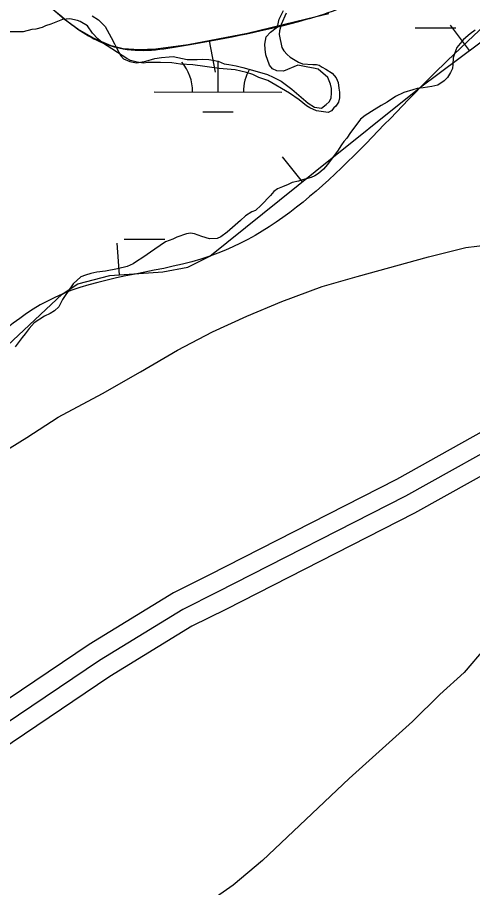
# Model space of a CAD drawing. Extents: x 3187622 to 3225504, y 800805 to 826213.
# Drawn here: x 3195126 to 3195483, y 816601 to 817283 of the extents above; entities that cross this region are included whole.
import ezdxf

# ---------------------------------------------------------------- set-up
doc = ezdxf.new("R2010")
doc.units = 0
for name, color, linetype in [('V-BORW-LINE', 7, 'Continuous'), ('V-LEVE-TOET', 7, 'Continuous'), ('V-ROAD-CNTR', 7, 'Continuous'), ('V-SITE-VEGE', 7, 'Continuous'), ('V-WETL-SWMP', 7, 'Continuous')]:
    doc.layers.add(name, color=color, linetype=linetype)

msp = doc.modelspace()

# ---------------------------------------------------------------- linework, layer by layer
at = {"layer": 'V-BORW-LINE'}
for p, q in [((3195480.82, 817256.83), (3195465.88, 817276.87)), ((3195276.61, 817264.46), (3195281.33, 817239.91)), ((3195349.77, 817154.01), (3195334.12, 817173.51)), ((3195206.11, 817080.98), (3195204.35, 817105.92))]:
    msp.add_line(p, q, dxfattribs=at)
for points in [[(3195083.93, 816993.46), (3195161.32, 817066.03), (3195173.48, 817074.01), (3195198.71, 817080.46), (3195240.21, 817083.4), (3195259.87, 817087.16), (3195277.14, 817095.71), (3195359.83, 817162.09), (3195442.67, 817228.37), (3195623.77, 817363.45)], [(3195370.52, 817285.67), (3195353.01, 817281.39), (3195306.76, 817270.25), (3195260.24, 817261.31), (3195234.63, 817257.83), (3195221.78, 817257.32), (3195209.05, 817258.25), (3195199.75, 817260.52), (3195186.47, 817266.44), (3195173.61, 817273.69), (3195162.99, 817281.1), (3195148.39, 817293.71)]]:
    msp.add_lwpolyline(points, dxfattribs=at)
for points in [[(3195014.15, 820127.75), (3195051.19, 820036.46), (3195079.12, 820023.13), (3195095.71, 820005.48), (3195110.87, 819937.09), (3195175.18, 819834.09), (3195197.05, 819771.03), (3195216.38, 819742.56), (3195236.04, 819732.06), (3195343.12, 819557.82), (3195386.44, 819443.91), (3195423.7, 819413.93), (3195435.21, 819377.25), (3195508.27, 819247.2), (3195522.81, 819188.06), (3195531.45, 819165.39), (3195561.32, 819136.96), (3195612.02, 819024.14), (3195671.57, 818940.87), (3195804.67, 818724.14), (3195856.56, 818587.84), (3195891.34, 818540.3), (3195946.95, 818432.98), (3195956.46, 818375.34), (3195967.94, 818321.95), (3195990.82, 818279.05), (3196012.85, 818284.02), (3196051.01, 818244.87), (3196059.66, 818210.47), (3196153.95, 818074.67), (3196181.72, 817999.75), (3196229.44, 817932.57), (3196235.77, 817878.6), (3196234, 817870.87), (3196216.51, 817843.18), (3196019.64, 817732.45), (3196013.69, 817705.61), (3195965.94, 817606.89), (3195937.72, 817579.99), (3195806.13, 817496.91), (3195442.67, 817228.37), (3195277.14, 817095.71), (3195161.32, 817066.03), (3195006.88, 816920.63), (3194988.89, 816904.25), (3194750.38, 816771.52), (3194626.73, 816626.04), (3194574.39, 816615.09), (3194537.13, 816629.54), (3194501.95, 816686.66), (3194504.96, 816727.79), (3194556.89, 816766.49), (3194645.98, 816889.8), (3194851.12, 817135.17), (3195025.56, 817293.29), (3195054.54, 817305.11), (3195088.97, 817312.31), (3195131.73, 817304.68), (3195173.61, 817273.69), (3195209.05, 817258.25), (3195260.24, 817261.31), (3195353.01, 817281.39), (3195400.75, 817303.61), (3195373.09, 817435.12), (3195339.33, 817521), (3195289.98, 817592.8), (3195254.4, 817614.07), (3195190.76, 817615.52), (3195163.19, 817607.83), (3195157.18, 817596.8), (3195038.44, 817517.79), (3194984.54, 817508.55), (3194920.16, 817535.33), (3194908.54, 817585.46), (3194818.39, 817760.02), (3194797.87, 817802.86), (3194765.35, 817861.17), (3194714.04, 817919.63), (3194687.02, 818000.29), (3194630.78, 818119.48), (3194667.35, 818141.82), (3194702.39, 818151.49), (3194837.38, 818213.06), (3194902.29, 818255.28), (3194911.56, 818327.13), (3194902.19, 818415.3), (3194985.45, 818303.67), (3195064.11, 818358.96), (3195105.49, 818400.26), (3195062.31, 818499.25), (3195048.25, 818530.37), (3195002.15, 818631.92), (3194941.61, 818693.57), (3194763.92, 818992.26), (3194734, 819033.87), (3194637.04, 819125.69), (3194584.72, 819145.81)], [(3196241.27, 817112.96), (3196187.2, 817101.14), (3196138.75, 817032.74), (3196088.43, 817012.87), (3195953, 816925.99), (3195899.33, 816905.37), (3195781.81, 816806.71), (3195594.28, 816676.7), (3195413.44, 816523.58), (3195389.29, 816511.09), (3195313.02, 816463.37), (3195245.55, 816442.85), (3195222.3, 816414.73), (3195163.29, 816387.92), (3195047.51, 816304.89), (3194935.14, 816249.6), (3194812.99, 816161.04), (3194805.91, 816145.66), (3194746.05, 816094.04), (3194647.8, 816043.7), (3194629.58, 816032.25), (3194591.91, 815986.22), (3194549.08, 815951.34), (3194395.29, 815874.38), (3194258.39, 815765.48), (3194069.15, 815636.55), (3194006.7, 815583.46), (3193831.37, 815468.22), (3193729.92, 815426.83), (3193580.77, 815328.06), (3193563.72, 815307.5), (3193551.24, 815258.96), (3193525.83, 815245.59), (3193501.57, 815240.11), (3193462.89, 815234.89), (3193427.69, 815199.97), (3193352.7, 815199.74), (3193347.08, 815190.96), (3193324.73, 815165.28), (3193207.42, 815103.3), (3193237.1, 814978.4), (3193295.13, 814940.81), (3193324.37, 814933.34), (3193440.81, 814978.41), (3193485.54, 815011.38), (3193578.25, 815059), (3193615.71, 815092.97), (3193655.97, 815109.39), (3193736.38, 815214.03), (3193778.98, 815244.75), (3193816.96, 815264.77), (3194141.69, 815425.78), (3194196.67, 815443.18), (3194301.91, 815498.91), (3194468.77, 815564.75), (3194506.33, 815578.81), (3194775.79, 815754.88), (3194894.14, 815820.02), (3195170.73, 816004.74), (3195286.56, 816071.95), (3195340.18, 816114.84), (3195742.43, 816429.66), (3195817.31, 816477.06), (3196015.71, 816636.79), (3196072.23, 816673.3), (3196182.84, 816763.66), (3196298.35, 816843.98), (3196542.12, 816994.91), (3196608.52, 817020.17), (3196642.12, 817042.71), (3196645.81, 817058.79), (3196635.5, 817099.25), (3196589.31, 817224.53), (3196534.67, 817258.79), (3196478.87, 817245.01), (3196376.28, 817177.57), (3196308.53, 817147.9), (3196241.27, 817112.96)]]:
    msp.add_spline(points, degree=3, dxfattribs=at)
at = {"layer": 'V-LEVE-TOET'}
for points in [[(3195073.34, 816916.57), (3195133.58, 816953.54), (3195158.1, 816969.65), (3195192.87, 816988.06), (3195222.76, 817004.96), (3195251.67, 817022.08), (3195279.14, 817036.52), (3195306.14, 817048.74), (3195333.64, 817060.24), (3195365.29, 817072.02), (3195392.82, 817079.85), (3195448.62, 817095.28), (3195477.87, 817102.4), (3195495.2, 817104.52)], [(3195493.05, 816788.85), (3195476.62, 816769.4), (3195457.48, 816752.11), (3195436.18, 816731.15), (3195386.52, 816686.46), (3195318.48, 816622.05), (3195295.45, 816602.78), (3195268.51, 816583.96), (3195238.14, 816566.08), (3195210.19, 816551.4)]]:
    msp.add_lwpolyline(points, dxfattribs=at)
at = {"layer": 'V-ROAD-CNTR'}
for points in [[(3196683.52, 817771.5), (3196544.13, 817686.65), (3196338.98, 817545.04), (3196306.13, 817514.42), (3196263.49, 817452.14), (3196236.94, 817423.19), (3196219.09, 817401.5), (3196183.06, 817367.85), (3195710.19, 817058.54), (3195532.07, 816946.89), (3195437.77, 816894.32), (3195289.73, 816818.86), (3195263.1, 816805.66), (3195198.53, 816766.19), (3194987.76, 816624.29), (3194815.6, 816481.26), (3194742.09, 816414.49), (3194665.24, 816352.09), (3194525.47, 816256.95), (3193705.89, 815704.5), (3193288.16, 815419.99)], [(3195516.79, 816972.71), (3195423.65, 816920.79), (3195276.26, 816845.67), (3195248.59, 816831.95), (3195182.32, 816791.44), (3194969.75, 816648.33), (3194795.92, 816503.91), (3194722.54, 816437.25), (3194647.31, 816376.18), (3194508.65, 816281.79), (3193689.06, 815729.34), (3193168.58, 815374.85), (3193128.6, 815352.45), (3193024.64, 815289.47), (3192907.76, 815228.81), (3192804.5, 815188.95), (3192687.47, 815149.41), (3192596.2, 815126.75), (3192173.55, 815021.59)], [(3195524.43, 816959.8), (3195430.71, 816907.56), (3195282.99, 816832.26), (3195255.84, 816818.8), (3195190.43, 816778.81), (3194978.76, 816636.31), (3194805.76, 816492.59), (3194732.31, 816425.87), (3194656.28, 816364.14), (3194517.06, 816269.37), (3193697.48, 815716.92), (3193176.48, 815362.08), (3193136.15, 815339.49), (3193031.99, 815276.38), (3192913.93, 815215.12), (3192809.6, 815174.84), (3192691.68, 815135.01), (3192599.82, 815112.2), (3192177.17, 815007.03)]]:
    msp.add_lwpolyline(points, dxfattribs=at)
at = {"layer": 'V-SITE-VEGE'}
for p, q in [((3195161.57, 817281.19), (3195152.31, 817277.47)), ((3195167.23, 817281.65), (3195161.57, 817281.19)), ((3195173.3, 817280.5), (3195167.23, 817281.65)), ((3195175.33, 817279.71), (3195173.3, 817280.5)), ((3195181.02, 817276.12), (3195175.33, 817279.71)), ((3195336.97, 817286.09), (3195333.01, 817277.16)), ((3195137.39, 817273.28), (3195130.53, 817271.6)), ((3195140.62, 817273.72), (3195137.39, 817273.28)), ((3195145.46, 817274.98), (3195140.62, 817273.72)), ((3195148.28, 817276.22), (3195145.46, 817274.98)), ((3195152.31, 817277.47), (3195148.28, 817276.22)), ((3195185.12, 817270.5), (3195181.02, 817276.12)), ((3195333.01, 817277.16), (3195331.85, 817272.29)), ((3195130.53, 817271.6), (3195119.22, 817271.5)), ((3195189.2, 817266.09), (3195185.12, 817270.5)), ((3195192.87, 817262.89), (3195189.2, 817266.09)), ((3195331.85, 817272.29), (3195331.47, 817269.46)), ((3195331.47, 817269.46), (3195333.59, 817259.37)), ((3195211.99, 817250.54), (3195192.87, 817262.89)), ((3195333.59, 817259.37), (3195335.23, 817256.56)), ((3195335.23, 817256.56), (3195337.68, 817253.75)), ((3195337.68, 817253.75), (3195340.13, 817251.75)), ((3195214.83, 817248.95), (3195211.99, 817250.54)), ((3195220.1, 817247.79), (3195214.83, 817248.95)), ((3195224.96, 817247.03), (3195220.1, 817247.79)), ((3195228.59, 817247.46), (3195224.96, 817247.03)), ((3195238.29, 817247.56), (3195228.59, 817247.46)), ((3195247.19, 817247.23), (3195238.29, 817247.56)), ((3195254.07, 817246.09), (3195247.19, 817247.23)), ((3195263.78, 817245.78), (3195254.07, 817246.09)), ((3195284.43, 817242.74), (3195263.78, 817245.78)), ((3195340.13, 817251.75), (3195346.63, 817247.77)), ((3195346.63, 817247.77), (3195349.88, 817246.59)), ((3195349.88, 817246.59), (3195357.97, 817245.86)), ((3195357.97, 817245.86), (3195360.8, 817245.89)), ((3195360.8, 817245.89), (3195362.83, 817245.5)), ((3195362.83, 817245.5), (3195365.27, 817243.91)), ((3195296.97, 817241.64), (3195284.43, 817242.74)), ((3195305.88, 817239.71), (3195296.97, 817241.64)), ((3195310.75, 817238.13), (3195305.88, 817239.71)), ((3195365.27, 817243.91), (3195368.11, 817242.32)), ((3195368.11, 817242.32), (3195372.99, 817239.13)), ((3195372.99, 817239.13), (3195376.26, 817235.52)), ((3195315.62, 817235.75), (3195310.75, 817238.13)), ((3195322.51, 817233.4), (3195315.62, 817235.75)), ((3195339.59, 817223.45), (3195322.51, 817233.4)), ((3195376.26, 817235.52), (3195377.91, 817231.9)), ((3195377.91, 817231.9), (3195378.36, 817227.46)), ((3195378.36, 817227.46), (3195378.79, 817224.22)), ((3195347.32, 817218.27), (3195339.59, 817223.45)), ((3195353.02, 817213.47), (3195347.32, 817218.27)), ((3195378.83, 817219.78), (3195378.06, 817216.54)), ((3195378.79, 817224.22), (3195378.83, 817219.78)), ((3195355.46, 817211.88), (3195353.02, 817213.47)), ((3195360.74, 817209.5), (3195355.46, 817211.88)), ((3195374.46, 817212.06), (3195372.46, 817209.61)), ((3195376.07, 817213.28), (3195374.46, 817212.06)), ((3195378.06, 817216.54), (3195376.07, 817213.28)), ((3195370.05, 817208.38), (3195360.74, 817209.5)), ((3195372.46, 817209.61), (3195370.05, 817208.38))]:
    msp.add_line(p, q, dxfattribs=at)
at = {"layer": 'V-WETL-SWMP'}
for p, q in [((3195438.21, 817274.75), (3195470.21, 817274.68)), ((3195283.52, 817224.32), (3195283.57, 817248.46)), ((3195233.52, 817224.42), (3195333.52, 817224.22)), ((3195271.49, 817208.91), (3195295.49, 817208.86)), ((3195209.88, 817109.04), (3195241.88, 817108.97))]:
    msp.add_line(p, q, dxfattribs=at)
for points in [[(3195184.69, 817284.19), (3195189.77, 817280.94), (3195194.87, 817275.72), (3195199.78, 817267.2), (3195202.24, 817262.17), (3195203.81, 817258.89), (3195205.6, 817255.62), (3195207.16, 817252.78), (3195209.38, 817250.38), (3195214.23, 817248.23), (3195219.51, 817247.18), (3195222.58, 817247.65), (3195226.96, 817248.57), (3195233.97, 817250.61), (3195239.24, 817251.32), (3195245.16, 817251.82), (3195248.23, 817252.29), (3195259.45, 817249.98), (3195264.06, 817249.8), (3195267.14, 817249.83), (3195271.09, 817250.09), (3195276.36, 817249.92), (3195283.62, 817248.45), (3195288.47, 817246.52), (3195291.99, 817245.89), (3195297.71, 817244.85), (3195302.99, 817243.58), (3195312.46, 817241.04), (3195322.37, 817238.05), (3195326.78, 817236.12), (3195333.18, 817232.89), (3195337.38, 817229.85), (3195341.36, 817226.59), (3195354.2, 817215.74), (3195359.28, 817212.49), (3195364.78, 817211.67), (3195368.27, 817214.55), (3195370.66, 817216.77), (3195372.39, 817219.64), (3195372.57, 817223.82), (3195372.54, 817227.11), (3195371.85, 817230.4), (3195369.82, 817235.87), (3195362.08, 817242.16), (3195358.33, 817243.01), (3195353.94, 817243.84), (3195346.23, 817245.53), (3195334.86, 817240.59), (3195329.59, 817240.98), (3195326.28, 817242.48), (3195324.06, 817245.32), (3195321.12, 817253.63), (3195320.64, 817258.02), (3195320.39, 817261.75), (3195321.43, 817267.69), (3195324.69, 817271.23), (3195330.14, 817275.46), (3195331.4, 817281.4), (3195334.85, 817288.24)], [(3195485.2, 817272.97), (3195481.27, 817270.08), (3195476.26, 817265.64), (3195471.05, 817259.22), (3195469.33, 817255.04), (3195468.05, 817251.29), (3195467.66, 817246.02), (3195467.48, 817242.72), (3195465.97, 817239.63), (3195463.59, 817235.88), (3195460.98, 817233.22), (3195455.96, 817229.87), (3195451.36, 817228.73), (3195444.56, 817227.57), (3195439.73, 817227.09), (3195436.45, 817225.96), (3195429.22, 817223.91), (3195422.89, 817220.78), (3195416.34, 817216.54), (3195411.53, 817213.86), (3195406.08, 817210.3), (3195398.87, 817205.84), (3195395.38, 817203.17), (3195392.35, 817199.19), (3195387.58, 817192.56), (3195384.55, 817188.14), (3195382.37, 817185.7), (3195380.42, 817183.05), (3195377.18, 817177.96), (3195372.41, 817171.55), (3195369.37, 817167.57), (3195366.33, 817164.03), (3195362.41, 817160.48), (3195359.57, 817158.69), (3195356.73, 817157.35), (3195349.72, 817155.53), (3195346.65, 817154.62), (3195341.83, 817153.47), (3195338.55, 817151.91), (3195334.18, 817150.11), (3195330.24, 817148.53), (3195327.41, 817146.31), (3195324.8, 817143.21), (3195317.41, 817135.68), (3195312.83, 817131.46), (3195309.99, 817130.34), (3195304.97, 817127.21), (3195301.05, 817123.66), (3195296.91, 817120.11), (3195290.82, 817114.56), (3195285.8, 817110.78), (3195282.96, 817109.66), (3195276.81, 817109.38), (3195270.87, 817111.08), (3195265.14, 817113.22), (3195261.84, 817113.63), (3195258.77, 817113.16), (3195251.33, 817110.68), (3195248.05, 817109.11), (3195242.36, 817106.86), (3195234.07, 817101.29), (3195224.47, 817094.61), (3195219.67, 817091.49), (3195216.83, 817089.71), (3195212.23, 817087.69), (3195204.79, 817085.86), (3195195.36, 817084.02), (3195188.56, 817083.07), (3195183.74, 817082.15), (3195179.58, 817080.79), (3195175.86, 817079.44), (3195169.98, 817074.11)], [(3195169.98, 817074.11), (3195165.86, 817068.37), (3195163.7, 817064.83), (3195161.54, 817061.74), (3195158.52, 817056), (3195155.25, 817052.89), (3195151.76, 817050.67), (3195147.39, 817048.65), (3195139.31, 817043.52), (3195135.4, 817039.09), (3195132.14, 817034.89), (3195129.98, 817032.01), (3195124.33, 817024.71)]]:
    msp.add_lwpolyline(points, dxfattribs=at)
for centre, start, end in [((3195228.28, 817224.91), 359.11148, 40.65514), ((3195338.76, 817224.68), 150.22073, 180.65514)]:
    msp.add_arc(centre, 35.25, start, end, dxfattribs=at)

doc.saveas('drawing.dxf')
